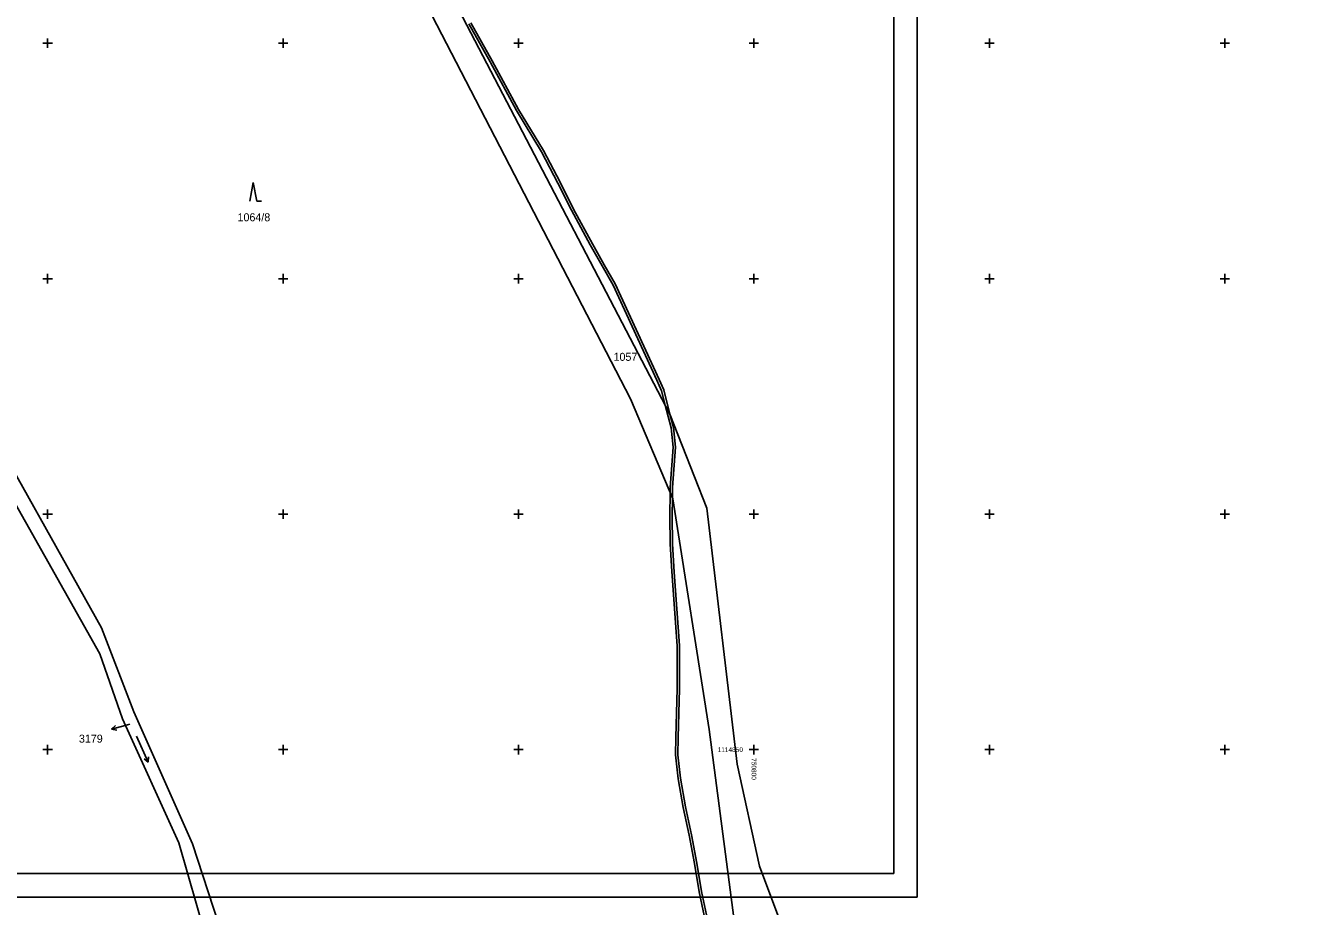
# Model space of a CAD drawing. Extents: x -776734 to -748832, y -1118122 to -976986.
# Drawn here: x -750954.7 to -750683.1, y -1114883.3 to -1114696.3 of the extents above; entities that cross this region are included whole.
import ezdxf

# ---------------------------------------------------------------- set-up
doc = ezdxf.new("R2010")
doc.units = 0
for name, color, linetype in [('KM_Hranice parcel', 7, 'Continuous'), ('KM_Parcelní čísla', 7, 'Continuous'), ('KM_Pop  PČ popisy', 7, 'Continuous'), ('KM_Věcná břemena k části', 7, 'Continuous'), ('KM_Značky kultur', 7, 'Continuous'), ('Legenda 1 rámy + tabulka + severka', 7, 'Continuous'), ('Level 61 Křížky', 7, 'Continuous')]:
    doc.layers.add(name, color=color, linetype=linetype)

msp = doc.modelspace()

# ---------------------------------------------------------------- linework, layer by layer
at = {"layer": 'KM_Hranice parcel'}
for points in [[(-750670.16, -1114976.1), (-750672.09, -1114956.8), (-750700.84, -1114952.52), (-750709.51, -1114952.05), (-750748.78, -1114936.22), (-750768.56, -1114928.51), (-750782.18, -1114919.09), (-750798.79, -1114874.71), (-750803.56, -1114853.05), (-750810, -1114798.7), (-750817.87, -1114778.74), (-750898.99, -1114623.24)], [(-750903.28, -1114626.63), (-750826.19, -1114775.52), (-750817.2, -1114796.72), (-750809.54, -1114845.73), (-750803.72, -1114890), (-750794.3, -1114916.76)], [(-750997.46, -1114741.7), (-750978.05, -1114765.28), (-750969.16, -1114778.52), (-750962.32, -1114788.16), (-750938.94, -1114829.62), (-750934.13, -1114843.48), (-750922.16, -1114869.76), (-750916.43, -1114889.76), (-750902.23, -1114930.6), (-750902.79, -1114933.66), (-750960.73, -1114993.79)], [(-750993.96, -1114740.18), (-750966.03, -1114775.14), (-750938.54, -1114824.14), (-750931.67, -1114842), (-750919.22, -1114870), (-750898.31, -1114934.18), (-750963.98, -1115002.27)]]:
    msp.add_lwpolyline(points, dxfattribs=at)
at = {"layer": 'KM_Pop  PČ popisy'}
for p, q in [((-750933.51, -1114844.87), (-750936.409, -1114845.647)), ((-750936.409, -1114845.647), (-750935.571, -1114844.904)), ((-750932.58, -1114844.62), (-750933.51, -1114844.87)), ((-750936.409, -1114845.647), (-750935.312, -1114845.871))]:
    msp.add_line(p, q, dxfattribs=at)
at = {"layer": 'KM_Věcná břemena k části'}
for points in [[(-750809.23, -1114889.05), (-750811.14, -1114880.14), (-750812.16, -1114874.09), (-750813.28, -1114868.07), (-750814.53, -1114862.13), (-750815.61, -1114856.08), (-750816.18, -1114851.08), (-750816.06, -1114847.42), (-750815.84, -1114837.05), (-750815.84, -1114827.91), (-750816.92, -1114812.28), (-750817.28, -1114806.27), (-750817.39, -1114800.39), (-750817.32, -1114796.44), (-750817.28, -1114794.37), (-750816.66, -1114785.74), (-750817.11, -1114781.57), (-750817.87, -1114778.74), (-750819.17, -1114773.63), (-750820.15, -1114771.41), (-750829.44, -1114751.12), (-750831.82, -1114747.03), (-750834.3, -1114742.59), (-750838.29, -1114735.24), (-750841.16, -1114729.51), (-750844.71, -1114722.8), (-750849.99, -1114714.08), (-750855.58, -1114703.74), (-750860.11, -1114695.67)], [(-750860.56, -1114695.89), (-750856.04, -1114703.94), (-750850.43, -1114714.32), (-750845.15, -1114723.04), (-750841.62, -1114729.71), (-750838.74, -1114735.46)], [(-750838.74, -1114735.46), (-750834.76, -1114742.79), (-750832.24, -1114747.3), (-750829.88, -1114751.35), (-750820.64, -1114771.54), (-750819.65, -1114773.8), (-750818.86, -1114776.84), (-750817.61, -1114781.66), (-750817.16, -1114785.75), (-750817.78, -1114794.36), (-750817.8, -1114795.31), (-750817.89, -1114800.39), (-750817.78, -1114806.31), (-750817.43, -1114812.14), (-750816.34, -1114827.92), (-750816.34, -1114837.04), (-750816.56, -1114847.39), (-750816.68, -1114851.1), (-750816.11, -1114856.16), (-750815.01, -1114862.26), (-750813.76, -1114868.18), (-750812.65, -1114874.16), (-750811.64, -1114880.2), (-750809.71, -1114889.21)]]:
    msp.add_lwpolyline(points, dxfattribs=at)
at = {"layer": 'KM_Značky kultur'}
for p, q in [((-750906.3349, -1114729.5512), (-750907.0849, -1114733.5512)), ((-750905.5849, -1114733.5512), (-750906.3349, -1114729.5512)), ((-750905.5849, -1114733.5512), (-750904.5889, -1114733.5512)), ((-750931.101, -1114847.149), (-750928.661, -1114852.63)), ((-750928.661, -1114852.63), (-750929.516, -1114851.941)), ((-750928.661, -1114852.63), (-750928.6, -1114851.533))]:
    msp.add_line(p, q, dxfattribs=at)
at = {"layer": 'Legenda 1 rámy + tabulka + severka'}
for p, q in [((-750770.3274, -1114876.3246), (-750770.3274, -1114466.3246)), ((-750765.3274, -1114881.3246), (-750765.3274, -1114671.3246)), ((-750770.3274, -1114876.3246), (-751062.3274, -1114876.3246)), ((-750765.3274, -1114881.3246), (-751062.3274, -1114881.3246)), ((-750765.3274, -1114881.3246), (-751062.3274, -1114881.3246)), ((-750765.3274, -1114881.3246), (-751062.3274, -1114881.3246))]:
    msp.add_line(p, q, dxfattribs=at)
at = {"layer": 'Level 61 Křížky'}
for p, q in [((-750951, -1114700), (-750949, -1114700)), ((-750950, -1114700), (-750950, -1114699)), ((-750950, -1114701), (-750950, -1114700)), ((-750901, -1114700), (-750899, -1114700)), ((-750900, -1114700), (-750900, -1114699)), ((-750900, -1114701), (-750900, -1114700)), ((-750851, -1114700), (-750849, -1114700)), ((-750850, -1114700), (-750850, -1114699)), ((-750850, -1114701), (-750850, -1114700)), ((-750801, -1114700), (-750799, -1114700)), ((-750800, -1114700), (-750800, -1114699)), ((-750800, -1114701), (-750800, -1114700)), ((-750751, -1114700), (-750749, -1114700)), ((-750750, -1114700), (-750750, -1114699)), ((-750750, -1114701), (-750750, -1114700)), ((-750701, -1114700), (-750699, -1114700)), ((-750700, -1114700), (-750700, -1114699)), ((-750700, -1114701), (-750700, -1114700)), ((-750951, -1114750), (-750949, -1114750)), ((-750950, -1114750), (-750950, -1114749)), ((-750950, -1114751), (-750950, -1114750)), ((-750901, -1114750), (-750899, -1114750)), ((-750900, -1114750), (-750900, -1114749)), ((-750900, -1114751), (-750900, -1114750)), ((-750851, -1114750), (-750849, -1114750)), ((-750850, -1114750), (-750850, -1114749)), ((-750850, -1114751), (-750850, -1114750)), ((-750801, -1114750), (-750799, -1114750)), ((-750800, -1114750), (-750800, -1114749)), ((-750800, -1114751), (-750800, -1114750)), ((-750751, -1114750), (-750749, -1114750)), ((-750750, -1114750), (-750750, -1114749)), ((-750750, -1114751), (-750750, -1114750)), ((-750701, -1114750), (-750699, -1114750)), ((-750700, -1114750), (-750700, -1114749)), ((-750700, -1114751), (-750700, -1114750)), ((-750950, -1114800), (-750950, -1114799)), ((-750900, -1114800), (-750900, -1114799)), ((-750850, -1114800), (-750850, -1114799)), ((-750800, -1114800), (-750800, -1114799)), ((-750750, -1114800), (-750750, -1114799)), ((-750700, -1114800), (-750700, -1114799)), ((-750951, -1114800), (-750949, -1114800)), ((-750950, -1114801), (-750950, -1114800)), ((-750901, -1114800), (-750899, -1114800)), ((-750900, -1114801), (-750900, -1114800)), ((-750851, -1114800), (-750849, -1114800)), ((-750850, -1114801), (-750850, -1114800)), ((-750801, -1114800), (-750799, -1114800)), ((-750800, -1114801), (-750800, -1114800)), ((-750751, -1114800), (-750749, -1114800)), ((-750750, -1114801), (-750750, -1114800)), ((-750701, -1114800), (-750699, -1114800)), ((-750700, -1114801), (-750700, -1114800)), ((-750951, -1114850), (-750949, -1114850)), ((-750950, -1114850), (-750950, -1114849)), ((-750950, -1114851), (-750950, -1114850)), ((-750901, -1114850), (-750899, -1114850)), ((-750900, -1114850), (-750900, -1114849)), ((-750900, -1114851), (-750900, -1114850)), ((-750851, -1114850), (-750849, -1114850)), ((-750850, -1114850), (-750850, -1114849)), ((-750850, -1114851), (-750850, -1114850)), ((-750801, -1114850), (-750799, -1114850)), ((-750800, -1114850), (-750800, -1114849)), ((-750800, -1114851), (-750800, -1114850)), ((-750751, -1114850), (-750749, -1114850)), ((-750750, -1114850), (-750750, -1114849)), ((-750750, -1114851), (-750750, -1114850)), ((-750701, -1114850), (-750699, -1114850)), ((-750700, -1114850), (-750700, -1114849)), ((-750700, -1114851), (-750700, -1114850))]:
    msp.add_line(p, q, dxfattribs=at)

# ---------------------------------------------------------------- texts
at = {"layer": 'KM_Parcelní čísla'}
for s, p in [('1064/8', (-750909.6749, -1114737.8112)), ('1057', (-750829.8216, -1114767.4411)), ('3179', (-750943.358, -1114848.508))]:
    msp.add_text(s, height=1.7, dxfattribs=at).set_placement(p)
at = {"layer": 'Level 61 Křížky'}
for s, rotation, p in [('1114850', 360, (-750807.7139, -1114850.5)), ('750800', 270, (-750800.5, -1114851.8017))]:
    msp.add_text(s, height=1, rotation=rotation, dxfattribs=at).set_placement(p)

doc.saveas('drawing.dxf')
